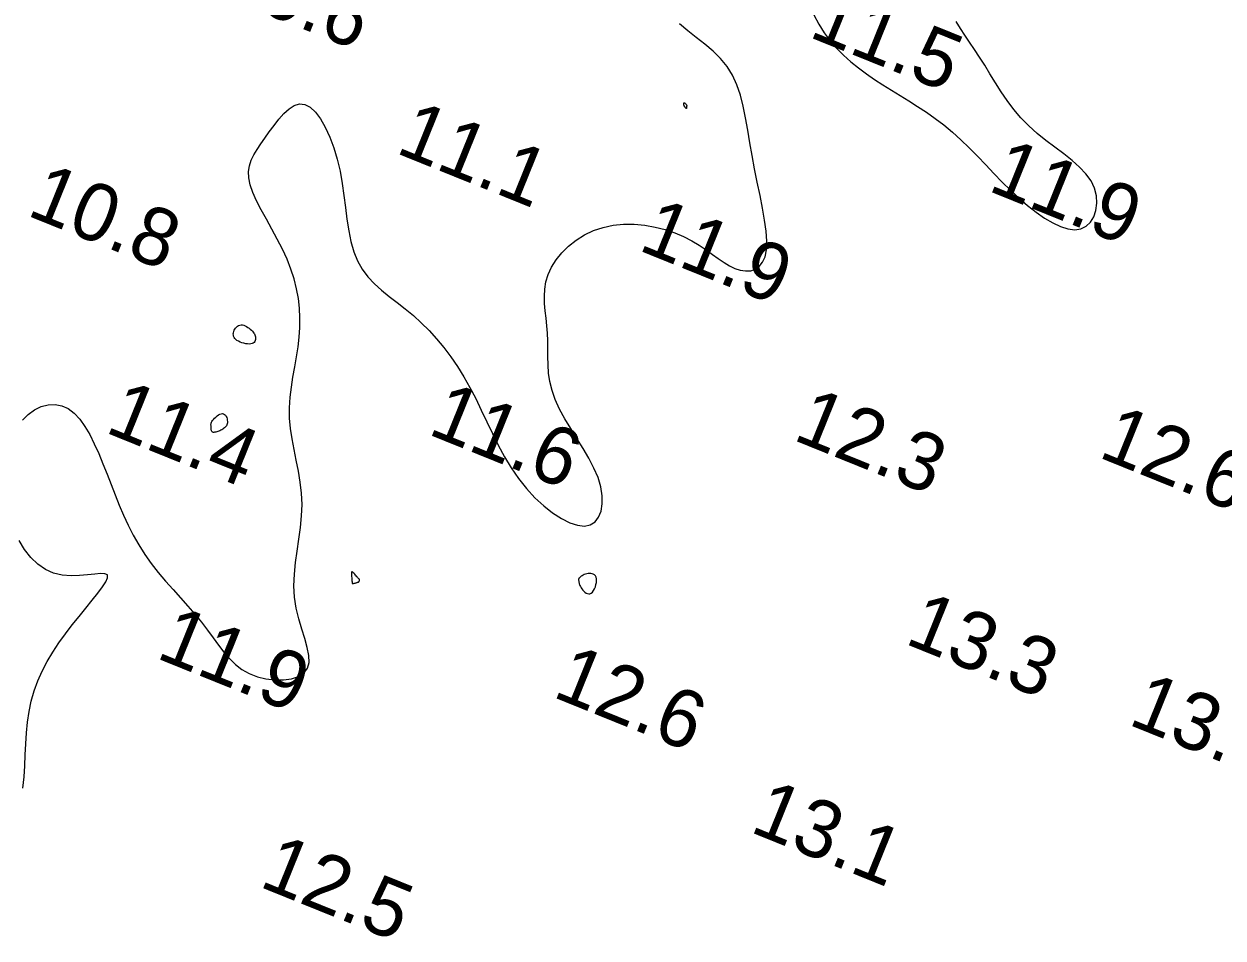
# Model space of a CAD drawing. Extents: x 3040093 to 3056816, y 408076 to 509144.
# Drawn here: x 3044476.3 to 3044580.3, y 440831.3 to 440910.6 of the extents above; entities that cross this region are included whole.
import ezdxf

# ---------------------------------------------------------------- set-up
doc = ezdxf.new("R2010")
doc.units = 0
doc.layers.add('V-CHAN-CONT-EL12-1112', color=7, linetype='Continuous')
doc.layers.add('V-TOPO-SOUN-0810', color=7, linetype='Continuous')

msp = doc.modelspace()

# ---------------------------------------------------------------- linework, layer by layer
at = {"layer": 'V-CHAN-CONT-EL12-1112'}
for points in [[(3044544.82, 440911.42), (3044545.26, 440910.61), (3044545.74, 440909.85), (3044546.26, 440909.15), (3044546.82, 440908.5), (3044547.42, 440907.9), (3044548.05, 440907.33), (3044548.71, 440906.8), (3044549.4, 440906.29), (3044550.11, 440905.8), (3044550.83, 440905.33), (3044551.57, 440904.87), (3044552.32, 440904.4), (3044553.08, 440903.94), (3044553.84, 440903.46), (3044554.6, 440902.95), (3044555.36, 440902.42), (3044556.11, 440901.85), (3044556.86, 440901.23), (3044557.59, 440900.57), (3044558.31, 440899.87), (3044559.03, 440899.14), (3044559.75, 440898.39), (3044560.46, 440897.64), (3044561.18, 440896.9), (3044561.91, 440896.18), (3044562.64, 440895.5), (3044563.38, 440894.86), (3044564.12, 440894.28), (3044564.85, 440893.77), (3044565.57, 440893.35), (3044566.25, 440893.03), (3044566.89, 440892.83), (3044567.48, 440892.76), (3044568.01, 440892.84), (3044568.47, 440893.06), (3044568.85, 440893.42), (3044569.14, 440893.89), (3044569.32, 440894.44), (3044569.4, 440895.05), (3044569.36, 440895.7), (3044569.2, 440896.36), (3044568.9, 440897), (3044568.45, 440897.62), (3044567.89, 440898.2), (3044567.24, 440898.77), (3044566.52, 440899.34), (3044565.75, 440899.91), (3044564.97, 440900.5), (3044564.21, 440901.11), (3044563.48, 440901.77), (3044562.8, 440902.47), (3044562.18, 440903.2), (3044561.61, 440903.97), (3044561.08, 440904.74), (3044560.59, 440905.52), (3044560.12, 440906.29), (3044559.66, 440907.03), (3044559.22, 440907.74), (3044558.78, 440908.4), (3044558.35, 440909.03), (3044557.94, 440909.64), (3044557.55, 440910.23), (3044557.19, 440910.82)], [(3044476.14, 440876.22), (3044476.65, 440876.73), (3044477.2, 440877.12), (3044477.78, 440877.4), (3044478.37, 440877.56), (3044478.97, 440877.58), (3044479.55, 440877.48), (3044480.11, 440877.23), (3044480.63, 440876.84), (3044481.11, 440876.32), (3044481.56, 440875.69), (3044481.98, 440874.97), (3044482.38, 440874.17), (3044482.76, 440873.33), (3044483.12, 440872.45), (3044483.48, 440871.54), (3044483.83, 440870.64), (3044484.18, 440869.74), (3044484.54, 440868.85), (3044484.92, 440867.97), (3044485.32, 440867.1), (3044485.75, 440866.24), (3044486.23, 440865.4), (3044486.75, 440864.58), (3044487.31, 440863.79), (3044487.92, 440863.01), (3044488.56, 440862.26), (3044489.21, 440861.52), (3044489.86, 440860.8), (3044490.5, 440860.09), (3044491.11, 440859.38), (3044491.68, 440858.69), (3044492.2, 440858.01), (3044492.69, 440857.34), (3044493.16, 440856.7), (3044493.63, 440856.09), (3044494.11, 440855.53), (3044494.63, 440855.03), (3044495.19, 440854.59), (3044495.82, 440854.23), (3044496.53, 440853.96), (3044497.28, 440853.77), (3044498.05, 440853.68), (3044498.79, 440853.68), (3044499.48, 440853.78), (3044500.09, 440853.98), (3044500.56, 440854.28), (3044500.88, 440854.69), (3044501.02, 440855.2), (3044501, 440855.81), (3044500.86, 440856.5), (3044500.64, 440857.27), (3044500.39, 440858.1), (3044500.13, 440858.99), (3044499.9, 440859.91), (3044499.75, 440860.87), (3044499.71, 440861.85), (3044499.75, 440862.85), (3044499.85, 440863.86), (3044499.99, 440864.87), (3044500.14, 440865.89), (3044500.27, 440866.9), (3044500.37, 440867.91), (3044500.41, 440868.91), (3044500.36, 440869.89), (3044500.25, 440870.85), (3044500.09, 440871.81), (3044499.91, 440872.75), (3044499.72, 440873.68), (3044499.54, 440874.6), (3044499.41, 440875.51), (3044499.33, 440876.41), (3044499.32, 440877.31), (3044499.38, 440878.21), (3044499.48, 440879.09), (3044499.62, 440879.97), (3044499.77, 440880.85), (3044499.93, 440881.72), (3044500.06, 440882.58), (3044500.17, 440883.43), (3044500.23, 440884.28), (3044500.23, 440885.12), (3044500.19, 440885.96), (3044500.1, 440886.8), (3044499.94, 440887.64), (3044499.73, 440888.49), (3044499.45, 440889.34), (3044499.11, 440890.2), (3044498.7, 440891.08), (3044498.25, 440891.95), (3044497.78, 440892.82), (3044497.31, 440893.67), (3044496.87, 440894.49), (3044496.47, 440895.27), (3044496.14, 440895.99), (3044495.91, 440896.66), (3044495.79, 440897.27), (3044495.77, 440897.81), (3044495.84, 440898.31), (3044495.99, 440898.79), (3044496.22, 440899.25), (3044496.5, 440899.72), (3044496.82, 440900.2), (3044497.19, 440900.71), (3044497.57, 440901.25), (3044497.98, 440901.81), (3044498.4, 440902.35), (3044498.83, 440902.84), (3044499.28, 440903.25), (3044499.73, 440903.54), (3044500.19, 440903.68), (3044500.66, 440903.64), (3044501.12, 440903.4), (3044501.57, 440902.97), (3044502.01, 440902.38), (3044502.43, 440901.65), (3044502.81, 440900.8), (3044503.16, 440899.87), (3044503.46, 440898.87), (3044503.71, 440897.84), (3044503.9, 440896.78), (3044504.05, 440895.73), (3044504.18, 440894.68), (3044504.31, 440893.66), (3044504.46, 440892.67), (3044504.64, 440891.73), (3044504.89, 440890.85), (3044505.21, 440890.05), (3044505.62, 440889.32), (3044506.12, 440888.67), (3044506.69, 440888.07), (3044507.31, 440887.51), (3044507.98, 440886.97), (3044508.67, 440886.43), (3044509.37, 440885.88), (3044510.07, 440885.3), (3044510.76, 440884.68), (3044511.43, 440884.01), (3044512.08, 440883.29), (3044512.71, 440882.54), (3044513.31, 440881.73), (3044513.89, 440880.89), (3044514.45, 440880), (3044514.98, 440879.07), (3044515.48, 440878.1), (3044515.96, 440877.1), (3044516.44, 440876.09), (3044516.93, 440875.07), (3044517.44, 440874.05), (3044517.97, 440873.05), (3044518.55, 440872.09), (3044519.19, 440871.17), (3044519.88, 440870.3), (3044520.62, 440869.5), (3044521.39, 440868.79), (3044522.16, 440868.18), (3044522.92, 440867.68), (3044523.65, 440867.32), (3044524.32, 440867.1), (3044524.92, 440867.04), (3044525.43, 440867.15), (3044525.84, 440867.41), (3044526.15, 440867.82), (3044526.36, 440868.34), (3044526.46, 440868.97), (3044526.46, 440869.67), (3044526.33, 440870.43), (3044526.1, 440871.24), (3044525.75, 440872.07), (3044525.31, 440872.92), (3044524.81, 440873.78), (3044524.27, 440874.64), (3044523.73, 440875.5), (3044523.22, 440876.35), (3044522.76, 440877.19), (3044522.38, 440878.01), (3044522.11, 440878.8), (3044521.92, 440879.57), (3044521.81, 440880.31), (3044521.76, 440881.04), (3044521.74, 440881.74), (3044521.74, 440882.43), (3044521.74, 440883.11), (3044521.72, 440883.77), (3044521.67, 440884.43), (3044521.59, 440885.07), (3044521.52, 440885.71), (3044521.46, 440886.35), (3044521.44, 440886.98), (3044521.47, 440887.61), (3044521.57, 440888.24), (3044521.77, 440888.88), (3044522.07, 440889.52), (3044522.47, 440890.15), (3044522.97, 440890.76), (3044523.55, 440891.33), (3044524.21, 440891.85), (3044524.93, 440892.3), (3044525.71, 440892.68), (3044526.55, 440892.96), (3044527.42, 440893.15), (3044528.32, 440893.23), (3044529.24, 440893.23), (3044530.15, 440893.14), (3044531.05, 440892.99), (3044531.93, 440892.77), (3044532.76, 440892.49), (3044533.53, 440892.16), (3044534.24, 440891.8), (3044534.88, 440891.41), (3044535.48, 440891.02), (3044536.03, 440890.62), (3044536.54, 440890.25), (3044537.04, 440889.91), (3044537.51, 440889.62), (3044537.98, 440889.39), (3044538.45, 440889.24), (3044538.91, 440889.18), (3044539.35, 440889.2), (3044539.75, 440889.33), (3044540.1, 440889.57), (3044540.38, 440889.93), (3044540.6, 440890.41), (3044540.72, 440891.02), (3044540.74, 440891.77), (3044540.68, 440892.63), (3044540.55, 440893.6), (3044540.37, 440894.64), (3044540.16, 440895.74), (3044539.92, 440896.88), (3044539.69, 440898.04), (3044539.47, 440899.19), (3044539.27, 440900.31), (3044539.09, 440901.41), (3044538.91, 440902.46), (3044538.7, 440903.47), (3044538.46, 440904.43), (3044538.15, 440905.33), (3044537.78, 440906.17), (3044537.31, 440906.93), (3044536.74, 440907.62), (3044536.08, 440908.26), (3044535.37, 440908.86), (3044534.63, 440909.44), (3044533.89, 440910.02), (3044533.18, 440910.63)], [(3044476.18, 440844.29), (3044476.28, 440845.26), (3044476.34, 440846.22), (3044476.39, 440847.19), (3044476.44, 440848.14), (3044476.49, 440849.09), (3044476.58, 440850.02), (3044476.71, 440850.95), (3044476.89, 440851.85), (3044477.15, 440852.74), (3044477.48, 440853.6), (3044477.86, 440854.45), (3044478.3, 440855.29), (3044478.79, 440856.1), (3044479.31, 440856.9), (3044479.87, 440857.68), (3044480.46, 440858.45), (3044481.06, 440859.2), (3044481.65, 440859.91), (3044482.2, 440860.59), (3044482.69, 440861.21), (3044483.1, 440861.75), (3044483.39, 440862.2), (3044483.53, 440862.55), (3044483.51, 440862.79), (3044483.3, 440862.9), (3044482.93, 440862.92), (3044482.42, 440862.87), (3044481.8, 440862.8), (3044481.1, 440862.74), (3044480.36, 440862.72), (3044479.6, 440862.78), (3044478.85, 440862.96), (3044478.15, 440863.28), (3044477.49, 440863.74), (3044476.88, 440864.32), (3044476.33, 440865), (3044475.85, 440865.77)]]:
    msp.add_lwpolyline(points, dxfattribs=at)
for points in [[(3044533.62, 440903.45), (3044533.6, 440903.46), (3044533.6, 440903.48), (3044533.59, 440903.49), (3044533.58, 440903.5), (3044533.57, 440903.51), (3044533.57, 440903.53), (3044533.56, 440903.56), (3044533.55, 440903.59), (3044533.55, 440903.62), (3044533.54, 440903.66), (3044533.54, 440903.69), (3044533.54, 440903.72), (3044533.54, 440903.75), (3044533.55, 440903.77), (3044533.56, 440903.78), (3044533.58, 440903.78), (3044533.6, 440903.77), (3044533.63, 440903.75), (3044533.66, 440903.73), (3044533.69, 440903.7), (3044533.72, 440903.67), (3044533.74, 440903.64), (3044533.76, 440903.61), (3044533.78, 440903.59), (3044533.79, 440903.57), (3044533.79, 440903.55), (3044533.8, 440903.53), (3044533.8, 440903.51), (3044533.8, 440903.49), (3044533.8, 440903.47), (3044533.79, 440903.45), (3044533.79, 440903.42), (3044533.79, 440903.39), (3044533.79, 440903.36), (3044533.79, 440903.33), (3044533.79, 440903.31), (3044533.79, 440903.29), (3044533.78, 440903.27), (3044533.77, 440903.27), (3044533.76, 440903.27), (3044533.74, 440903.28), (3044533.72, 440903.3), (3044533.7, 440903.33), (3044533.68, 440903.35), (3044533.67, 440903.38), (3044533.65, 440903.41), (3044533.63, 440903.43)], [(3044494.52, 440884.03), (3044494.58, 440884.13), (3044494.64, 440884.22), (3044494.72, 440884.31), (3044494.81, 440884.39), (3044494.9, 440884.44), (3044495.01, 440884.48), (3044495.12, 440884.5), (3044495.23, 440884.49), (3044495.35, 440884.47), (3044495.47, 440884.42), (3044495.59, 440884.36), (3044495.7, 440884.28), (3044495.81, 440884.2), (3044495.92, 440884.12), (3044496.01, 440884.03), (3044496.1, 440883.95), (3044496.17, 440883.87), (3044496.23, 440883.79), (3044496.28, 440883.71), (3044496.32, 440883.63), (3044496.35, 440883.55), (3044496.37, 440883.47), (3044496.38, 440883.39), (3044496.38, 440883.3), (3044496.37, 440883.22), (3044496.34, 440883.13), (3044496.3, 440883.05), (3044496.24, 440882.98), (3044496.16, 440882.92), (3044496.07, 440882.88), (3044495.96, 440882.85), (3044495.82, 440882.83), (3044495.67, 440882.84), (3044495.52, 440882.86), (3044495.35, 440882.9), (3044495.19, 440882.95), (3044495.03, 440883.01), (3044494.89, 440883.08), (3044494.76, 440883.15), (3044494.66, 440883.23), (3044494.58, 440883.32), (3044494.51, 440883.41), (3044494.47, 440883.51), (3044494.45, 440883.61), (3044494.44, 440883.71), (3044494.45, 440883.82), (3044494.48, 440883.92)], [(3044492.51, 440875.75), (3044492.5, 440875.8), (3044492.5, 440875.86), (3044492.51, 440875.91), (3044492.52, 440875.98), (3044492.55, 440876.04), (3044492.59, 440876.12), (3044492.65, 440876.2), (3044492.73, 440876.3), (3044492.82, 440876.4), (3044492.93, 440876.5), (3044493.04, 440876.6), (3044493.16, 440876.68), (3044493.28, 440876.75), (3044493.39, 440876.79), (3044493.5, 440876.8), (3044493.6, 440876.78), (3044493.68, 440876.73), (3044493.76, 440876.66), (3044493.82, 440876.56), (3044493.87, 440876.46), (3044493.9, 440876.35), (3044493.92, 440876.23), (3044493.93, 440876.12), (3044493.93, 440876.01), (3044493.91, 440875.92), (3044493.88, 440875.83), (3044493.84, 440875.75), (3044493.79, 440875.67), (3044493.74, 440875.61), (3044493.67, 440875.55), (3044493.6, 440875.49), (3044493.52, 440875.44), (3044493.44, 440875.39), (3044493.35, 440875.35), (3044493.27, 440875.31), (3044493.18, 440875.27), (3044493.1, 440875.24), (3044493.02, 440875.22), (3044492.94, 440875.2), (3044492.87, 440875.19), (3044492.81, 440875.18), (3044492.76, 440875.17), (3044492.71, 440875.17), (3044492.67, 440875.18), (3044492.63, 440875.2), (3044492.6, 440875.22), (3044492.58, 440875.25), (3044492.56, 440875.29), (3044492.54, 440875.34), (3044492.53, 440875.39), (3044492.53, 440875.45), (3044492.52, 440875.51), (3044492.52, 440875.57), (3044492.52, 440875.63), (3044492.51, 440875.69)], [(3044505.2, 440862.15), (3044505.23, 440862.16), (3044505.26, 440862.16), (3044505.28, 440862.17), (3044505.31, 440862.18), (3044505.32, 440862.19), (3044505.34, 440862.2), (3044505.35, 440862.21), (3044505.37, 440862.23), (3044505.38, 440862.25), (3044505.39, 440862.28), (3044505.4, 440862.3), (3044505.4, 440862.33), (3044505.4, 440862.35), (3044505.4, 440862.38), (3044505.4, 440862.4), (3044505.39, 440862.42), (3044505.37, 440862.44), (3044505.35, 440862.46), (3044505.32, 440862.48), (3044505.29, 440862.51), (3044505.25, 440862.54), (3044505.21, 440862.59), (3044505.16, 440862.64), (3044505.1, 440862.71), (3044505.04, 440862.78), (3044504.98, 440862.86), (3044504.92, 440862.93), (3044504.86, 440862.99), (3044504.81, 440863.03), (3044504.76, 440863.05), (3044504.73, 440863.05), (3044504.71, 440863.02), (3044504.69, 440862.95), (3044504.69, 440862.87), (3044504.7, 440862.77), (3044504.71, 440862.66), (3044504.72, 440862.55), (3044504.73, 440862.45), (3044504.74, 440862.35), (3044504.74, 440862.27), (3044504.75, 440862.2), (3044504.75, 440862.15), (3044504.75, 440862.11), (3044504.76, 440862.08), (3044504.77, 440862.06), (3044504.79, 440862.05), (3044504.81, 440862.04), (3044504.84, 440862.05), (3044504.88, 440862.05), (3044504.93, 440862.07), (3044504.97, 440862.08), (3044505.02, 440862.09), (3044505.07, 440862.11), (3044505.12, 440862.12), (3044505.16, 440862.14)], [(3044525.61, 440861.3), (3044525.71, 440861.43), (3044525.79, 440861.59), (3044525.87, 440861.76), (3044525.92, 440861.95), (3044525.96, 440862.13), (3044525.97, 440862.31), (3044525.96, 440862.47), (3044525.93, 440862.6), (3044525.87, 440862.71), (3044525.79, 440862.79), (3044525.69, 440862.85), (3044525.58, 440862.89), (3044525.47, 440862.91), (3044525.35, 440862.92), (3044525.23, 440862.91), (3044525.12, 440862.89), (3044525.01, 440862.86), (3044524.9, 440862.82), (3044524.81, 440862.78), (3044524.72, 440862.73), (3044524.64, 440862.68), (3044524.58, 440862.63), (3044524.52, 440862.58), (3044524.48, 440862.54), (3044524.44, 440862.5), (3044524.42, 440862.46), (3044524.41, 440862.42), (3044524.41, 440862.38), (3044524.41, 440862.34), (3044524.42, 440862.29), (3044524.43, 440862.23), (3044524.44, 440862.17), (3044524.45, 440862.11), (3044524.47, 440862.03), (3044524.5, 440861.95), (3044524.53, 440861.87), (3044524.57, 440861.78), (3044524.63, 440861.68), (3044524.69, 440861.59), (3044524.77, 440861.48), (3044524.86, 440861.39), (3044524.96, 440861.3), (3044525.07, 440861.22), (3044525.18, 440861.17), (3044525.29, 440861.15), (3044525.4, 440861.16), (3044525.51, 440861.2)]]:
    msp.add_lwpolyline(points, close=True, dxfattribs=at)

# ---------------------------------------------------------------- texts
at = {"layer": 'V-TOPO-SOUN-0810'}
for s, p in [('10.6 ', (3044493.06, 440913.18)), ('11.5 ', (3044544.28, 440909.54)), ('11.1 ', (3044508.42, 440899.47)), ('11.9 ', (3044559.83, 440896.19)), ('10.8 ', (3044476.4, 440894.05)), ('11.9 ', (3044529.48, 440891.03)), ('11.4 ', (3044483.19, 440875.22)), ('11.6 ', (3044511.21, 440875.06)), ('12.3 ', (3044542.9, 440874.57)), ('12.6 ', (3044569.41, 440873.06)), ('13.3 ', (3044552.61, 440856.88)), ('11.9 ', (3044487.62, 440855.63)), ('12.6 ', (3044522.03, 440852.26)), ('13.7 ', (3044572, 440849.86)), ('13.1 ', (3044539.16, 440840.54)), ('12.5 ', (3044496.57, 440835.79))]:
    msp.add_text(s, height=5, rotation=338, dxfattribs=at).set_placement(p)

doc.saveas('drawing.dxf')
